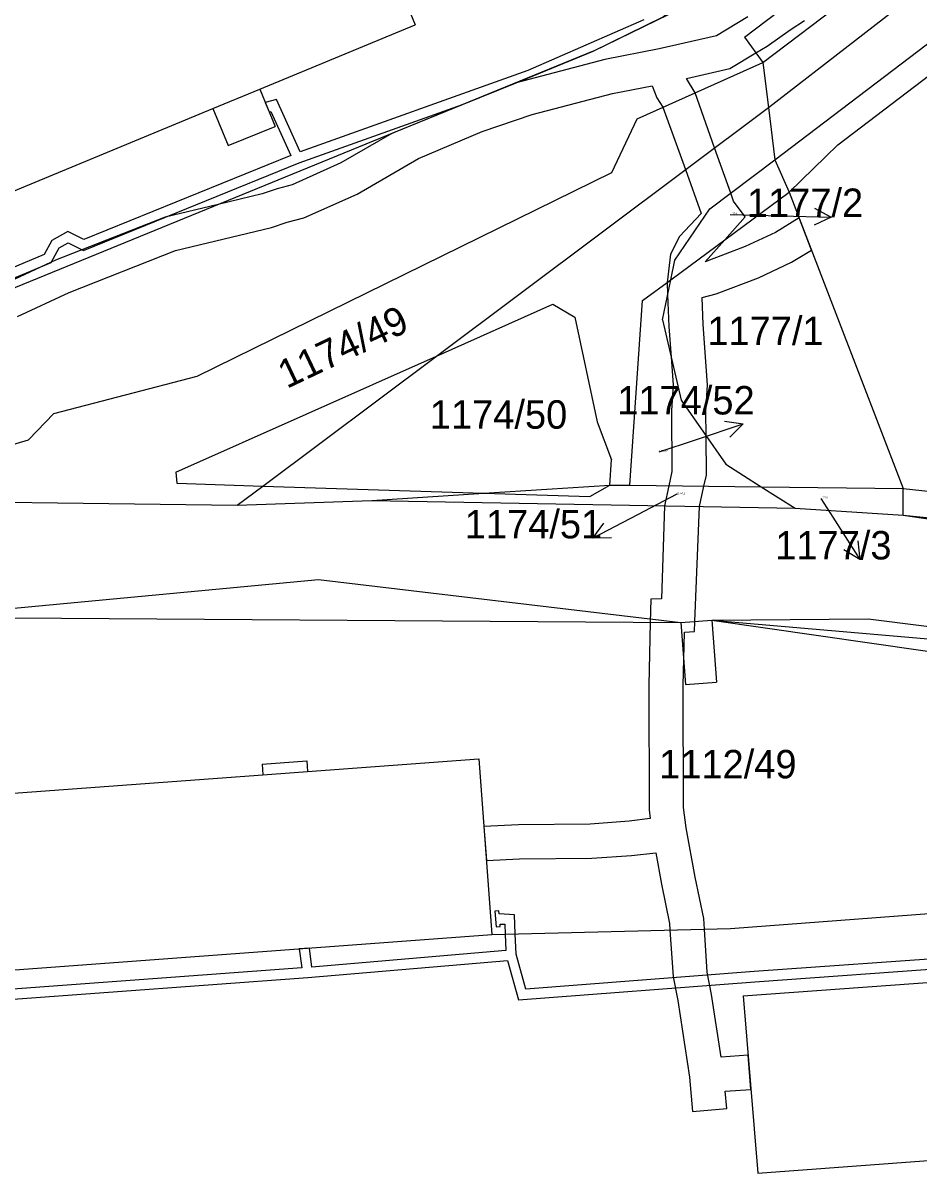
# Model space of a CAD drawing. Extents: x -785744 to -782822, y -1067550 to -1063910.
# Drawn here: x -783922.5 to -783868.9, y -1065744.4 to -1065675.6 of the extents above; entities that cross this region are included whole.
import ezdxf

# ---------------------------------------------------------------- set-up
doc = ezdxf.new("R2010")
doc.units = 0
for name, color, linetype in [('Hranice parcel', 7, 'Continuous'), ('Parcelní čísla', 7, 'Continuous'), ('Pop_ČP_popisy', 7, 'Continuous'), ('Vnitřní kresba', 7, 'Continuous'), ('Věcná břemena k části', 7, 'Continuous')]:
    doc.layers.add(name, color=color, linetype=linetype)

msp = doc.modelspace()

# ---------------------------------------------------------------- linework, layer by layer
at = {"layer": 'Hranice parcel'}
for points in [[(-783877.93, -1065680.7), (-783841.51, -1065652.49)], [(-783873.78, -1065682.93), (-783842.19, -1065658.87)], [(-783903.08, -1065665.97), (-783899.04, -1065675.74)], [(-783879.35, -1065676.49), (-783869.83, -1065669.25)], [(-783888.41, -1065677.33), (-783881.61, -1065673.99)], [(-783908.34, -1065679.59), (-783899.04, -1065675.74)], [(-783879.35, -1065676.49), (-783878.25, -1065678)], [(-783888.41, -1065677.33), (-783964.95, -1065708.64)], [(-783885.78, -1065681.37), (-783878.25, -1065678)], [(-783878.25, -1065678), (-783877.93, -1065680.7)], [(-783908.34, -1065679.59), (-783907.42, -1065681.82)], [(-783929.13, -1065688.2), (-783911.14, -1065680.75)], [(-783911.14, -1065680.75), (-783910.22, -1065682.97)], [(-783897.77, -1065695.56), (-783877.93, -1065680.7)], [(-783877.93, -1065680.7), (-783877.55, -1065683.83)], [(-783910.22, -1065682.97), (-783907.42, -1065681.82)], [(-783887.29, -1065684.59), (-783885.78, -1065681.37)], [(-783876.68, -1065685.76), (-783873.78, -1065682.93)], [(-783881.42, -1065686.76), (-783877.55, -1065683.83)], [(-783877.55, -1065683.83), (-783876.68, -1065685.76)], [(-783912.08, -1065696.75), (-783887.29, -1065684.59)], [(-783883.76, -1065690.99), (-783876.68, -1065685.76)], [(-783876.68, -1065685.76), (-783869.86, -1065703.47)], [(-783883.52, -1065689.82), (-783881.42, -1065686.76)], [(-783883.76, -1065690.99), (-783883.52, -1065689.82)], [(-783885.46, -1065692.24), (-783883.76, -1065690.99)], [(-783884.26, -1065693.39), (-783883.76, -1065690.99)], [(-783886.22, -1065703.28), (-783885.46, -1065692.24)], [(-783884.26, -1065693.39), (-783883.15, -1065698.19)], [(-783908.15, -1065703.33), (-783897.77, -1065695.56)], [(-783920.64, -1065698.99), (-783912.08, -1065696.75)], [(-783883.15, -1065698.19), (-783880.47, -1065702.03)], [(-783922.17, -1065700.57), (-783920.64, -1065698.99)], [(-783934.24, -1065704.15), (-783922.17, -1065700.57)], [(-783880.47, -1065702.03), (-783878.35, -1065703.37)], [(-783909.69, -1065704.48), (-783908.15, -1065703.33)], [(-783901.64, -1065704.19), (-783894.93, -1065703.76)], [(-783894.93, -1065703.76), (-783887.41, -1065703.27)], [(-783887.41, -1065703.27), (-783886.22, -1065703.28)], [(-783886.22, -1065703.28), (-783878.35, -1065703.37)], [(-783878.35, -1065703.37), (-783876.32, -1065704.66)], [(-783878.35, -1065703.37), (-783869.86, -1065703.47)], [(-783869.87, -1065705.08), (-783869.86, -1065703.47)], [(-783869.86, -1065703.47), (-783859.1, -1065704.63)], [(-783934.24, -1065704.15), (-783909.69, -1065704.48)], [(-783909.69, -1065704.48), (-783901.64, -1065704.19)], [(-783901.64, -1065704.19), (-783876.32, -1065704.66)], [(-783876.32, -1065704.66), (-783869.87, -1065705.08)], [(-783869.87, -1065705.08), (-783848.67, -1065707.2)], [(-783928.76, -1065711.18), (-783883.16, -1065711.5)], [(-783883.16, -1065711.5), (-783881.31, -1065711.36)], [(-783881.31, -1065711.36), (-783871.96, -1065711.28)], [(-783881.31, -1065711.36), (-783849.71, -1065715.89)], [(-783871.96, -1065711.28), (-783849.46, -1065714.1)], [(-783905.48, -1065720.4), (-783895.24, -1065719.65)], [(-783895.24, -1065719.65), (-783894.47, -1065730.15)], [(-783908.2, -1065719.97), (-783905.52, -1065719.76)], [(-783908.2, -1065719.97), (-783908.15, -1065720.6)], [(-783905.52, -1065719.76), (-783905.48, -1065720.4)], [(-783927.94, -1065722.05), (-783908.15, -1065720.6)], [(-783880.2, -1065729.78), (-783844.3, -1065727.07)], [(-783894.47, -1065730.15), (-783880.2, -1065729.78)], [(-783962.53, -1065735.19), (-783894.47, -1065730.15)], [(-783879.43, -1065733.81), (-783854.66, -1065732.02)], [(-783879.43, -1065733.81), (-783878.56, -1065744.41)], [(-783878.56, -1065744.41), (-783853.87, -1065742.58)]]:
    msp.add_lwpolyline(points, dxfattribs=at)
at = {"layer": 'Pop_ČP_popisy'}
for p, q in [((-783877.18, -1065687.17), (-783874.181, -1065687.244)), ((-783882.29, -1065700.56), (-783879.443, -1065699.613)), ((-783885.76, -1065705.06), (-783888.415, -1065706.456)), ((-783874.08, -1065705.19), (-783872.461, -1065707.716))]:
    msp.add_line(p, q, dxfattribs=at)
for points in [[(-783875.168, -1065686.72), (-783874.181, -1065687.244), (-783875.193, -1065687.72)], [(-783880.22, -1065687.09), (-783877.18, -1065687.17)], [(-783880.55, -1065699.454), (-783879.443, -1065699.613), (-783880.234, -1065700.403)], [(-783884.46, -1065701.28), (-783882.29, -1065700.56)], [(-783883.4, -1065703.82), (-783885.76, -1065705.06)], [(-783874.8, -1065704.07), (-783874.08, -1065705.19)], [(-783887.297, -1065706.433), (-783888.415, -1065706.456), (-783887.763, -1065705.548)], [(-783872.58, -1065706.604), (-783872.461, -1065707.716), (-783873.422, -1065707.144)]]:
    msp.add_lwpolyline(points, dxfattribs=at)
at = {"layer": 'Vnitřní kresba'}
for points in [[(-783878.25, -1065678), (-783858.26, -1065662.83)], [(-783877.55, -1065683.83), (-783855.47, -1065667.02)], [(-783911.14, -1065680.75), (-783908.34, -1065679.59)], [(-783897.77, -1065695.56), (-783890.81, -1065692.45)], [(-783890.81, -1065692.45), (-783889.5, -1065693.23)], [(-783889.5, -1065693.23), (-783888.17, -1065699.5)], [(-783913.35, -1065702.51), (-783897.77, -1065695.56)], [(-783888.17, -1065699.5), (-783887.31, -1065701.76)], [(-783887.41, -1065703.27), (-783887.31, -1065701.76)], [(-783913.35, -1065702.51), (-783913.3, -1065703.16)], [(-783913.3, -1065703.16), (-783908.15, -1065703.33)], [(-783908.15, -1065703.33), (-783894.93, -1065703.76)], [(-783894.93, -1065703.76), (-783888.6, -1065703.96)], [(-783888.6, -1065703.96), (-783887.41, -1065703.27)], [(-783869.87, -1065705.08), (-783848.67, -1065708.2)], [(-783928.76, -1065711.18), (-783904.83, -1065708.92)], [(-783904.83, -1065708.92), (-783883.16, -1065711.5)], [(-783881.31, -1065711.36), (-783849.46, -1065714.1)], [(-783881.31, -1065711.36), (-783881.02, -1065715.05)], [(-783883.16, -1065711.5), (-783882.88, -1065715.2)], [(-783882.88, -1065715.2), (-783881.02, -1065715.05)], [(-783908.15, -1065720.6), (-783905.48, -1065720.4)]]:
    msp.add_lwpolyline(points, dxfattribs=at)
at = {"layer": 'Věcná břemena k části'}
for points in [[(-783888.41, -1065677.33), (-783884.22, -1065675.27), (-783882.86, -1065674.14)], [(-783885.38, -1065675.45), (-783892.3, -1065678.48)], [(-783879.15, -1065675.28), (-783881.03, -1065676.4)], [(-783876.62, -1065676.05), (-783875.76, -1065675.5)], [(-783881.03, -1065676.4), (-783884.46, -1065677.19)], [(-783878.01, -1065677.03), (-783876.62, -1065676.05)], [(-783878.67, -1065677.43), (-783878.01, -1065677.03)], [(-783905.97, -1065684.01), (-783896.21, -1065680.52), (-783893.01, -1065679.21), (-783888.41, -1065677.33)], [(-783884.46, -1065677.19), (-783887.7, -1065677.83)], [(-783880.24, -1065678.37), (-783878.67, -1065677.43)], [(-783892.3, -1065678.48), (-783905.92, -1065683.35)], [(-783887.7, -1065677.83), (-783893.01, -1065679.21)], [(-783882.83, -1065678.96), (-783880.24, -1065678.37)], [(-783882.31, -1065679.82), (-783882.83, -1065678.96)], [(-783893.01, -1065679.21), (-783900.43, -1065682.24)], [(-783892.05, -1065681.12), (-783887.24, -1065679.86)], [(-783887.24, -1065679.86), (-783884.87, -1065679.39)], [(-783884.87, -1065679.39), (-783884.6, -1065680.11)], [(-783881.14, -1065683.11), (-783882.31, -1065679.82)], [(-783907.34, -1065680.21), (-783908.01, -1065680.4)], [(-783908.01, -1065680.4), (-783907.78, -1065680.96)], [(-783905.92, -1065683.35), (-783907.34, -1065680.21)], [(-783884.6, -1065680.11), (-783884.23, -1065680.68)], [(-783907.78, -1065680.96), (-783907.68, -1065680.93)], [(-783907.68, -1065680.93), (-783906.48, -1065683.57)], [(-783895.04, -1065682.13), (-783892.05, -1065681.12)], [(-783884.23, -1065680.68), (-783882.88, -1065684.41)], [(-783900.43, -1065682.24), (-783903.48, -1065684)], [(-783898.85, -1065683.74), (-783895.04, -1065682.13)], [(-783880.18, -1065685.82), (-783881.14, -1065683.11)], [(-783906.48, -1065683.57), (-783918.85, -1065688.58)], [(-783902.52, -1065685.87), (-783898.85, -1065683.74)], [(-783918.87, -1065689.24), (-783905.97, -1065684.01)], [(-783903.48, -1065684), (-783906.4, -1065685.31)], [(-783882.88, -1065684.41), (-783881.94, -1065687.03)], [(-783906.4, -1065685.31), (-783907.3, -1065685.55)], [(-783908.2, -1065685.86), (-783910.82, -1065686.49)], [(-783907.3, -1065685.55), (-783908.2, -1065685.86)], [(-783905.71, -1065687.29), (-783902.52, -1065685.87)], [(-783880.01, -1065686.3), (-783880.18, -1065685.82)], [(-783910.82, -1065686.49), (-783914, -1065687.26)], [(-783879.31, -1065687.23), (-783880.01, -1065686.3)], [(-783914, -1065687.26), (-783920.54, -1065689.83)], [(-783906.7, -1065687.55), (-783905.71, -1065687.29)], [(-783881.94, -1065687.03), (-783883.24, -1065688.41)], [(-783880.53, -1065688.61), (-783879.31, -1065687.23)], [(-783876.09, -1065687.3), (-783877.51, -1065688.16)], [(-783875.34, -1065689.23), (-783876.09, -1065687.3)], [(-783919.81, -1065688.11), (-783920.76, -1065688.65)], [(-783918.85, -1065688.58), (-783919.81, -1065688.11)], [(-783913.37, -1065689.25), (-783907.63, -1065687.87)], [(-783907.63, -1065687.87), (-783906.7, -1065687.55)], [(-783920.76, -1065688.65), (-783921.22, -1065689.48)], [(-783920.32, -1065689.09), (-783919.79, -1065688.79)], [(-783919.79, -1065688.79), (-783918.87, -1065689.24)], [(-783883.24, -1065688.41), (-783883.78, -1065689.47)], [(-783881.7, -1065689.92), (-783880.53, -1065688.61)], [(-783877.51, -1065688.16), (-783879.32, -1065689.01)], [(-783921.22, -1065689.48), (-783930.98, -1065693.58)], [(-783920.8, -1065689.96), (-783920.32, -1065689.09)], [(-783919.73, -1065691.76), (-783913.37, -1065689.25)], [(-783883.78, -1065689.47), (-783883.97, -1065691.15)], [(-783879.32, -1065689.01), (-783881.7, -1065689.92)], [(-783876.55, -1065689.95), (-783875.34, -1065689.23)], [(-783931.04, -1065694.25), (-783920.8, -1065689.96)], [(-783920.54, -1065689.83), (-783923.58, -1065691.24)], [(-783878.52, -1065690.88), (-783876.55, -1065689.95)], [(-783883.97, -1065691.15), (-783883.95, -1065691.88)], [(-783881.04, -1065691.84), (-783878.52, -1065690.88)], [(-783922.81, -1065693.19), (-783919.73, -1065691.76)], [(-783883.95, -1065691.88), (-783883.88, -1065693.78)], [(-783881.88, -1065692.05), (-783881.04, -1065691.84)], [(-783881.82, -1065693.66), (-783881.88, -1065692.05)], [(-783883.88, -1065693.78), (-783883.74, -1065695.63)], [(-783881.56, -1065697.28), (-783881.82, -1065693.66)], [(-783883.74, -1065695.63), (-783883.62, -1065697.28)], [(-783883.62, -1065697.28), (-783883.72, -1065698.82)], [(-783881.66, -1065698.88), (-783881.56, -1065697.28)], [(-783883.72, -1065698.82), (-783883.69, -1065702.46)], [(-783881.65, -1065700.34), (-783881.66, -1065698.88)], [(-783881.63, -1065702.68), (-783881.65, -1065700.34)], [(-783883.69, -1065702.46), (-783883.88, -1065703.31)], [(-783881.78, -1065703.33), (-783881.63, -1065702.68)], [(-783883.88, -1065703.31), (-783884.13, -1065704.52)], [(-783882.05, -1065704.55), (-783881.78, -1065703.33)], [(-783884.13, -1065704.52), (-783884.32, -1065710.07)], [(-783882.32, -1065711.44), (-783882.05, -1065704.55)], [(-783884.96, -1065710.1), (-783884.99, -1065711.49)], [(-783884.32, -1065710.07), (-783884.96, -1065710.1)], [(-783884.99, -1065711.49), (-783885.08, -1065715.23)], [(-783882.34, -1065712.03), (-783882.32, -1065711.44)], [(-783883.02, -1065715.27), (-783882.94, -1065712.06)], [(-783882.94, -1065712.06), (-783882.34, -1065712.03)], [(-783885.08, -1065715.23), (-783885.06, -1065722.7)], [(-783883, -1065722.56), (-783883.02, -1065715.27)], [(-783885.06, -1065722.7), (-783884.99, -1065723.21)], [(-783882.84, -1065723.77), (-783883, -1065722.56)], [(-783892.86, -1065723.59), (-783894.94, -1065723.69)], [(-783894.94, -1065723.69), (-783894.79, -1065725.72)], [(-783888.58, -1065723.54), (-783892.86, -1065723.59)], [(-783886.26, -1065723.38), (-783888.58, -1065723.54)], [(-783884.99, -1065723.21), (-783886.26, -1065723.38)], [(-783882.3, -1065726.71), (-783882.84, -1065723.77)], [(-783894.79, -1065725.72), (-783892.8, -1065725.63)], [(-783892.8, -1065725.63), (-783888.48, -1065725.58)], [(-783888.48, -1065725.58), (-783886.12, -1065725.42)], [(-783886.12, -1065725.42), (-783884.66, -1065725.26)], [(-783884.66, -1065725.26), (-783884.32, -1065727.13)], [(-783884.32, -1065727.13), (-783883.83, -1065729.48)], [(-783881.79, -1065729.2), (-783882.3, -1065726.71)], [(-783894.04, -1065728.73), (-783894.29, -1065728.75)], [(-783894.29, -1065728.75), (-783894.21, -1065729.69)], [(-783894.02, -1065728.91), (-783894.04, -1065728.73)], [(-783893.11, -1065728.97), (-783894.02, -1065728.91)], [(-783893.06, -1065730.11), (-783893.11, -1065728.97)], [(-783881.75, -1065729.82), (-783881.79, -1065729.2)], [(-783894.21, -1065729.69), (-783893.96, -1065729.67)], [(-783893.97, -1065729.52), (-783893.69, -1065729.53)], [(-783893.96, -1065729.67), (-783893.97, -1065729.52)], [(-783893.69, -1065729.53), (-783893.66, -1065730.13)], [(-783883.83, -1065729.48), (-783883.81, -1065729.87)], [(-783883.81, -1065729.87), (-783883.63, -1065732.67)], [(-783881.59, -1065732.41), (-783881.75, -1065729.82)], [(-783893.66, -1065730.13), (-783893.62, -1065731.11)], [(-783893.01, -1065731.33), (-783893.06, -1065730.11)], [(-783905.37, -1065730.96), (-783905.97, -1065731)], [(-783905.97, -1065731), (-783905.83, -1065732.14)], [(-783905.23, -1065732.1), (-783905.37, -1065730.96)], [(-783893.62, -1065731.11), (-783905.23, -1065732.1)], [(-783892.42, -1065733.42), (-783893.01, -1065731.33)], [(-783905.47, -1065732.72), (-783893.53, -1065731.7)], [(-783893.53, -1065731.7), (-783892.86, -1065734.06)], [(-783866.36, -1065731.49), (-783878.77, -1065732.37)], [(-783878.73, -1065732.97), (-783866.61, -1065732.11)], [(-783929.31, -1065734.48), (-783905.47, -1065732.72)], [(-783905.83, -1065732.14), (-783929.05, -1065733.86)], [(-783878.77, -1065732.37), (-783892.42, -1065733.42)], [(-783883.63, -1065732.67), (-783883.35, -1065734.1)], [(-783881.33, -1065733.74), (-783881.59, -1065732.41)], [(-783892.86, -1065734.06), (-783878.73, -1065732.97)], [(-783883.35, -1065734.1), (-783882.65, -1065738.68)], [(-783880.76, -1065737.48), (-783881.33, -1065733.74)], [(-783879.14, -1065737.37), (-783880.76, -1065737.48)], [(-783878.97, -1065739.41), (-783879.14, -1065737.37)], [(-783882.65, -1065738.68), (-783882.47, -1065740.74)], [(-783880.51, -1065739.51), (-783878.97, -1065739.41)], [(-783880.41, -1065740.55), (-783880.51, -1065739.51)], [(-783882.47, -1065740.74), (-783880.41, -1065740.55)]]:
    msp.add_lwpolyline(points, dxfattribs=at)

# ---------------------------------------------------------------- texts
at = {"layer": 'Parcelní čísla'}
for s, height, p in [('1177/2', 0.1, (-783880.22, -1065687.09)), ('1177/1', 1.7, (-783881.58, -1065694.9)), ('1174/50', 1.7, (-783898.17, -1065699.9)), ('1174/52', 0.1, (-783884.46, -1065701.28)), ('1174/51', 0.1, (-783883.4, -1065703.82)), ('1177/3', 0.1, (-783874.8, -1065704.07)), ('1112/49', 1.7, (-783884.46, -1065720.81))]:
    msp.add_text(s, height=height, dxfattribs=at).set_placement(p)
msp.add_text('1174/49', height=1.7, rotation=25.3845, dxfattribs=at).set_placement((-783906.72, -1065697.53))
at = {"layer": 'Pop_ČP_popisy'}
for s, p in [('1177/2', (-783879.215, -1065687.24)), ('1174/52', (-783886.965, -1065699.05)), ('1174/51', (-783896.081, -1065706.46)), ('1177/3', (-783877.518, -1065707.72))]:
    msp.add_text(s, height=1.7, dxfattribs=at).set_placement(p)

doc.saveas('drawing.dxf')
